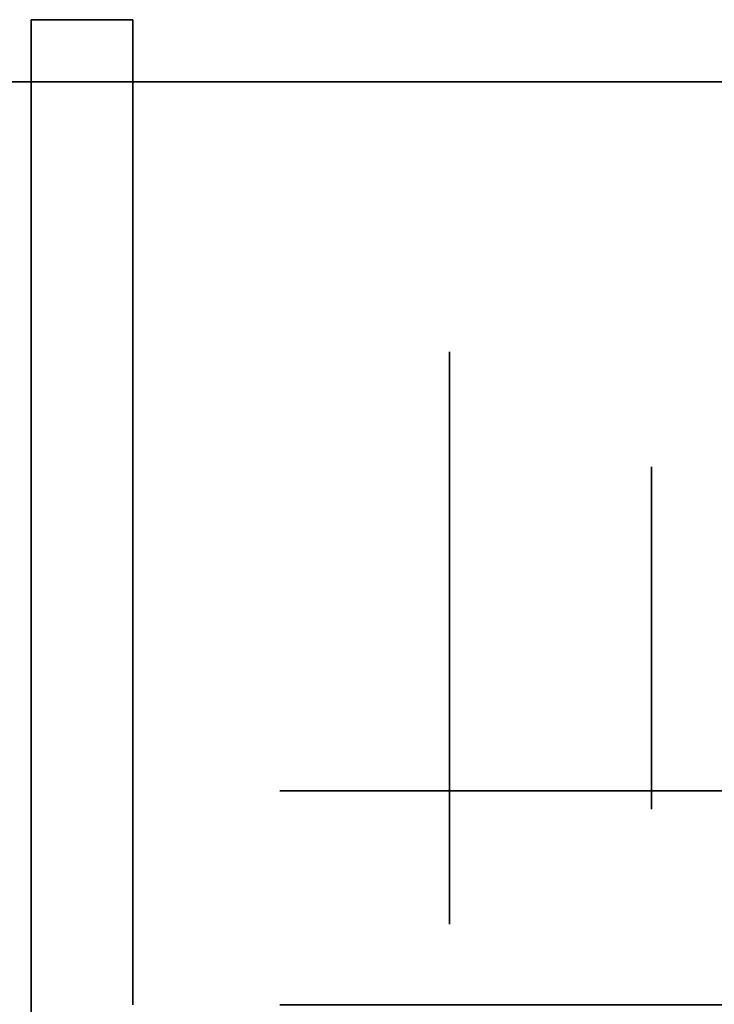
# Model space of a CAD drawing. Extents: x -1299 to -1246.9, y 2743.7 to 2747.9.
# Tile 363 of 1056: x -1288.9876 to -1288.9552, y 2747.8413 to 2747.8873. Entities that reach past the tile are written whole.
import ezdxf

# ---------------------------------------------------------------- set-up
doc = ezdxf.new("R2010")
doc.units = 0
doc.header["$LTSCALE"] = 150
doc.header["$MEASUREMENT"] = 0
doc.layers.add('3DFACE_BOLT', color=7, linetype='CONTINUOUS')
doc.layers.add('3DFACE_SHAPE', color=7, linetype='CONTINUOUS')

msp = doc.modelspace()

# ---------------------------------------------------------------- linework, layer by layer
at = {"layer": '3DFACE_BOLT', "color": 1}
for points, invisible_edges in [([(-1288.982359, 2747.865136, 0.056417), (-1288.982359, 2747.871824, 0.068), (-1288.967559, 2747.865136, 0.056417)], 14), ([(-1288.967559, 2747.865136, 0.056417), (-1288.982359, 2747.871824, 0.068), (-1288.967559, 2747.871824, 0.068)], 3), ([(-1288.982359, 2747.871824, 0.068), (-1288.982359, 2747.865136, 0.079583), (-1288.967559, 2747.871824, 0.068)], 14), ([(-1288.967559, 2747.871824, 0.068), (-1288.982359, 2747.865136, 0.079583), (-1288.967559, 2747.865136, 0.079583)], 3), ([(-1288.982359, 2747.865136, 0.079583), (-1288.982359, 2747.871824, 0.068), (-1288.982359, 2747.865136, 0.056417)], 12), ([(-1288.982359, 2747.865136, 0.126417), (-1288.982359, 2747.871824, 0.138), (-1288.967559, 2747.865136, 0.126417)], 14), ([(-1288.967559, 2747.865136, 0.126417), (-1288.982359, 2747.871824, 0.138), (-1288.967559, 2747.871824, 0.138)], 3), ([(-1288.982359, 2747.871824, 0.138), (-1288.982359, 2747.865136, 0.149583), (-1288.967559, 2747.871824, 0.138)], 14), ([(-1288.967559, 2747.871824, 0.138), (-1288.982359, 2747.865136, 0.149583), (-1288.967559, 2747.865136, 0.149583)], 3), ([(-1288.982359, 2747.865136, 0.149583), (-1288.982359, 2747.871824, 0.138), (-1288.982359, 2747.865136, 0.126417)], 12), ([(-1288.967559, 2747.865136, 0.056417), (-1288.967559, 2747.871824, 0.068), (-1288.967559, 2747.865136, 0.079583)], 12), ([(-1288.967559, 2747.865136, 0.126417), (-1288.967559, 2747.871824, 0.138), (-1288.967559, 2747.865136, 0.149583)], 12), ([(-1289.008119, 2747.866057, 0.065528), (-1289.008119, 2747.866449, 0.068), (-1288.958119, 2747.866057, 0.065528)], 14), ([(-1288.958119, 2747.866057, 0.065528), (-1289.008119, 2747.866449, 0.068), (-1288.958119, 2747.866449, 0.068)], 3), ([(-1289.008119, 2747.866449, 0.068), (-1289.008119, 2747.866057, 0.070472), (-1288.958119, 2747.866449, 0.068)], 14), ([(-1288.958119, 2747.866449, 0.068), (-1289.008119, 2747.866057, 0.070472), (-1288.958119, 2747.866057, 0.070472)], 3), ([(-1289.008119, 2747.866057, 0.135528), (-1289.008119, 2747.866449, 0.138), (-1288.958119, 2747.866057, 0.135528)], 14), ([(-1288.958119, 2747.866057, 0.135528), (-1289.008119, 2747.866449, 0.138), (-1288.958119, 2747.866449, 0.138)], 3), ([(-1289.008119, 2747.866449, 0.138), (-1289.008119, 2747.866057, 0.140472), (-1288.958119, 2747.866449, 0.138)], 14), ([(-1288.958119, 2747.866449, 0.138), (-1289.008119, 2747.866057, 0.140472), (-1288.958119, 2747.866057, 0.140472)], 3), ([(-1288.958119, 2747.866057, 0.065528), (-1288.958119, 2747.866449, 0.068), (-1288.958119, 2747.866057, 0.070472)], 12), ([(-1288.958119, 2747.866057, 0.135528), (-1288.958119, 2747.866449, 0.138), (-1288.958119, 2747.866057, 0.140472)], 12), ([(-1289.008119, 2747.864921, 0.063298), (-1289.008119, 2747.866057, 0.065528), (-1288.958119, 2747.864921, 0.063298)], 14), ([(-1288.958119, 2747.864921, 0.063298), (-1289.008119, 2747.866057, 0.065528), (-1288.958119, 2747.866057, 0.065528)], 3), ([(-1289.008119, 2747.866057, 0.070472), (-1289.008119, 2747.864921, 0.072702), (-1288.958119, 2747.866057, 0.070472)], 14), ([(-1288.958119, 2747.866057, 0.070472), (-1289.008119, 2747.864921, 0.072702), (-1288.958119, 2747.864921, 0.072702)], 3), ([(-1289.008119, 2747.864921, 0.133298), (-1289.008119, 2747.866057, 0.135528), (-1288.958119, 2747.864921, 0.133298)], 14), ([(-1288.958119, 2747.864921, 0.133298), (-1289.008119, 2747.866057, 0.135528), (-1288.958119, 2747.866057, 0.135528)], 3), ([(-1289.008119, 2747.866057, 0.140472), (-1289.008119, 2747.864921, 0.142702), (-1288.958119, 2747.866057, 0.140472)], 14), ([(-1288.958119, 2747.866057, 0.140472), (-1289.008119, 2747.864921, 0.142702), (-1288.958119, 2747.864921, 0.142702)], 3), ([(-1288.958119, 2747.864921, 0.063298), (-1288.958119, 2747.866057, 0.065528), (-1288.958119, 2747.864921, 0.072702)], 14), ([(-1288.958119, 2747.864921, 0.072702), (-1288.958119, 2747.866057, 0.065528), (-1288.958119, 2747.866057, 0.070472)], 3), ([(-1288.958119, 2747.864921, 0.133298), (-1288.958119, 2747.866057, 0.135528), (-1288.958119, 2747.864921, 0.142702)], 14), ([(-1288.958119, 2747.864921, 0.142702), (-1288.958119, 2747.866057, 0.135528), (-1288.958119, 2747.866057, 0.140472)], 3), ([(-1289.008119, 2747.863151, 0.061528), (-1289.008119, 2747.864921, 0.063298), (-1288.958119, 2747.863151, 0.061528)], 14), ([(-1288.958119, 2747.863151, 0.061528), (-1289.008119, 2747.864921, 0.063298), (-1288.958119, 2747.864921, 0.063298)], 3), ([(-1289.008119, 2747.864921, 0.072702), (-1289.008119, 2747.863151, 0.074472), (-1288.958119, 2747.864921, 0.072702)], 14), ([(-1288.958119, 2747.864921, 0.072702), (-1289.008119, 2747.863151, 0.074472), (-1288.958119, 2747.863151, 0.074472)], 3), ([(-1289.008119, 2747.863151, 0.131528), (-1289.008119, 2747.864921, 0.133298), (-1288.958119, 2747.863151, 0.131528)], 14), ([(-1288.958119, 2747.863151, 0.131528), (-1289.008119, 2747.864921, 0.133298), (-1288.958119, 2747.864921, 0.133298)], 3), ([(-1289.008119, 2747.864921, 0.142702), (-1289.008119, 2747.863151, 0.144472), (-1288.958119, 2747.864921, 0.142702)], 14), ([(-1288.958119, 2747.864921, 0.142702), (-1289.008119, 2747.863151, 0.144472), (-1288.958119, 2747.863151, 0.144472)], 3), ([(-1288.982359, 2747.851761, 0.056417), (-1288.982359, 2747.865136, 0.056417), (-1288.967559, 2747.851761, 0.056417)], 14), ([(-1288.967559, 2747.851761, 0.056417), (-1288.982359, 2747.865136, 0.056417), (-1288.967559, 2747.865136, 0.056417)], 3), ([(-1288.982359, 2747.865136, 0.079583), (-1288.982359, 2747.851761, 0.079583), (-1288.967559, 2747.865136, 0.079583)], 14), ([(-1288.967559, 2747.865136, 0.079583), (-1288.982359, 2747.851761, 0.079583), (-1288.967559, 2747.851761, 0.079583)], 3), ([(-1288.982359, 2747.851761, 0.079583), (-1288.982359, 2747.865136, 0.079583), (-1288.982359, 2747.851761, 0.056417)], 14), ([(-1288.982359, 2747.851761, 0.056417), (-1288.982359, 2747.865136, 0.079583), (-1288.982359, 2747.865136, 0.056417)], 3), ([(-1288.982359, 2747.851761, 0.126417), (-1288.982359, 2747.865136, 0.126417), (-1288.967559, 2747.851761, 0.126417)], 14), ([(-1288.967559, 2747.851761, 0.126417), (-1288.982359, 2747.865136, 0.126417), (-1288.967559, 2747.865136, 0.126417)], 3), ([(-1288.982359, 2747.865136, 0.149583), (-1288.982359, 2747.851761, 0.149583), (-1288.967559, 2747.865136, 0.149583)], 14), ([(-1288.967559, 2747.865136, 0.149583), (-1288.982359, 2747.851761, 0.149583), (-1288.967559, 2747.851761, 0.149583)], 3), ([(-1288.982359, 2747.851761, 0.149583), (-1288.982359, 2747.865136, 0.149583), (-1288.982359, 2747.851761, 0.126417)], 14), ([(-1288.982359, 2747.851761, 0.126417), (-1288.982359, 2747.865136, 0.149583), (-1288.982359, 2747.865136, 0.126417)], 3), ([(-1288.967559, 2747.851761, 0.056417), (-1288.967559, 2747.865136, 0.056417), (-1288.967559, 2747.851761, 0.079583)], 14), ([(-1288.967559, 2747.851761, 0.079583), (-1288.967559, 2747.865136, 0.056417), (-1288.967559, 2747.865136, 0.079583)], 3), ([(-1288.967559, 2747.851761, 0.126417), (-1288.967559, 2747.865136, 0.126417), (-1288.967559, 2747.851761, 0.149583)], 14), ([(-1288.967559, 2747.851761, 0.149583), (-1288.967559, 2747.865136, 0.126417), (-1288.967559, 2747.865136, 0.149583)], 3), ([(-1288.958119, 2747.863151, 0.061528), (-1288.958119, 2747.864921, 0.063298), (-1288.958119, 2747.863151, 0.074472)], 14), ([(-1288.958119, 2747.863151, 0.074472), (-1288.958119, 2747.864921, 0.063298), (-1288.958119, 2747.864921, 0.072702)], 3), ([(-1288.958119, 2747.863151, 0.131528), (-1288.958119, 2747.864921, 0.133298), (-1288.958119, 2747.863151, 0.144472)], 14), ([(-1288.958119, 2747.863151, 0.144472), (-1288.958119, 2747.864921, 0.133298), (-1288.958119, 2747.864921, 0.142702)], 3), ([(-1289.008119, 2747.860921, 0.060392), (-1289.008119, 2747.863151, 0.061528), (-1288.958119, 2747.860921, 0.060392)], 14), ([(-1288.958119, 2747.860921, 0.060392), (-1289.008119, 2747.863151, 0.061528), (-1288.958119, 2747.863151, 0.061528)], 3), ([(-1289.008119, 2747.863151, 0.074472), (-1289.008119, 2747.860921, 0.075608), (-1288.958119, 2747.863151, 0.074472)], 14), ([(-1288.958119, 2747.863151, 0.074472), (-1289.008119, 2747.860921, 0.075608), (-1288.958119, 2747.860921, 0.075608)], 3), ([(-1289.008119, 2747.860921, 0.130392), (-1289.008119, 2747.863151, 0.131528), (-1288.958119, 2747.860921, 0.130392)], 14), ([(-1288.958119, 2747.860921, 0.130392), (-1289.008119, 2747.863151, 0.131528), (-1288.958119, 2747.863151, 0.131528)], 3), ([(-1289.008119, 2747.863151, 0.144472), (-1289.008119, 2747.860921, 0.145608), (-1288.958119, 2747.863151, 0.144472)], 14), ([(-1288.958119, 2747.863151, 0.144472), (-1289.008119, 2747.860921, 0.145608), (-1288.958119, 2747.860921, 0.145608)], 3), ([(-1288.958119, 2747.860921, 0.060392), (-1288.958119, 2747.863151, 0.061528), (-1288.958119, 2747.860921, 0.075608)], 14), ([(-1288.958119, 2747.860921, 0.075608), (-1288.958119, 2747.863151, 0.061528), (-1288.958119, 2747.863151, 0.074472)], 3), ([(-1288.958119, 2747.860921, 0.130392), (-1288.958119, 2747.863151, 0.131528), (-1288.958119, 2747.860921, 0.145608)], 14), ([(-1288.958119, 2747.860921, 0.145608), (-1288.958119, 2747.863151, 0.131528), (-1288.958119, 2747.863151, 0.144472)], 3), ([(-1289.008119, 2747.858449, 0.06), (-1289.008119, 2747.860921, 0.060392), (-1288.958119, 2747.858449, 0.06)], 14), ([(-1288.958119, 2747.858449, 0.06), (-1289.008119, 2747.860921, 0.060392), (-1288.958119, 2747.860921, 0.060392)], 3), ([(-1289.008119, 2747.860921, 0.075608), (-1289.008119, 2747.858449, 0.076), (-1288.958119, 2747.860921, 0.075608)], 14), ([(-1288.958119, 2747.860921, 0.075608), (-1289.008119, 2747.858449, 0.076), (-1288.958119, 2747.858449, 0.076)], 3), ([(-1289.008119, 2747.858449, 0.13), (-1289.008119, 2747.860921, 0.130392), (-1288.958119, 2747.858449, 0.13)], 14), ([(-1288.958119, 2747.858449, 0.13), (-1289.008119, 2747.860921, 0.130392), (-1288.958119, 2747.860921, 0.130392)], 3), ([(-1289.008119, 2747.860921, 0.145608), (-1289.008119, 2747.858449, 0.146), (-1288.958119, 2747.860921, 0.145608)], 14), ([(-1288.958119, 2747.860921, 0.145608), (-1289.008119, 2747.858449, 0.146), (-1288.958119, 2747.858449, 0.146)], 3), ([(-1288.958119, 2747.858449, 0.06), (-1288.958119, 2747.860921, 0.060392), (-1288.958119, 2747.858449, 0.076)], 14), ([(-1288.958119, 2747.858449, 0.076), (-1288.958119, 2747.860921, 0.060392), (-1288.958119, 2747.860921, 0.075608)], 3), ([(-1288.958119, 2747.858449, 0.13), (-1288.958119, 2747.860921, 0.130392), (-1288.958119, 2747.858449, 0.146)], 14), ([(-1288.958119, 2747.858449, 0.146), (-1288.958119, 2747.860921, 0.130392), (-1288.958119, 2747.860921, 0.145608)], 3), ([(-1289.008119, 2747.855976, 0.060392), (-1289.008119, 2747.858449, 0.06), (-1288.958119, 2747.855976, 0.060392)], 14), ([(-1288.958119, 2747.855976, 0.060392), (-1289.008119, 2747.858449, 0.06), (-1288.958119, 2747.858449, 0.06)], 3), ([(-1289.008119, 2747.858449, 0.076), (-1289.008119, 2747.855976, 0.075608), (-1288.958119, 2747.858449, 0.076)], 14), ([(-1288.958119, 2747.858449, 0.076), (-1289.008119, 2747.855976, 0.075608), (-1288.958119, 2747.855976, 0.075608)], 3), ([(-1289.008119, 2747.855976, 0.130392), (-1289.008119, 2747.858449, 0.13), (-1288.958119, 2747.855976, 0.130392)], 14), ([(-1288.958119, 2747.855976, 0.130392), (-1289.008119, 2747.858449, 0.13), (-1288.958119, 2747.858449, 0.13)], 3), ([(-1289.008119, 2747.858449, 0.146), (-1289.008119, 2747.855976, 0.145608), (-1288.958119, 2747.858449, 0.146)], 14), ([(-1288.958119, 2747.858449, 0.146), (-1289.008119, 2747.855976, 0.145608), (-1288.958119, 2747.855976, 0.145608)], 3), ([(-1288.958119, 2747.855976, 0.060392), (-1288.958119, 2747.858449, 0.06), (-1288.958119, 2747.855976, 0.075608)], 14), ([(-1288.958119, 2747.855976, 0.075608), (-1288.958119, 2747.858449, 0.06), (-1288.958119, 2747.858449, 0.076)], 3), ([(-1288.958119, 2747.855976, 0.130392), (-1288.958119, 2747.858449, 0.13), (-1288.958119, 2747.855976, 0.145608)], 14), ([(-1288.958119, 2747.855976, 0.145608), (-1288.958119, 2747.858449, 0.13), (-1288.958119, 2747.858449, 0.146)], 3), ([(-1289.008119, 2747.853746, 0.061528), (-1289.008119, 2747.855976, 0.060392), (-1288.958119, 2747.853746, 0.061528)], 14), ([(-1288.958119, 2747.853746, 0.061528), (-1289.008119, 2747.855976, 0.060392), (-1288.958119, 2747.855976, 0.060392)], 3), ([(-1289.008119, 2747.855976, 0.075608), (-1289.008119, 2747.853746, 0.074472), (-1288.958119, 2747.855976, 0.075608)], 14), ([(-1288.958119, 2747.855976, 0.075608), (-1289.008119, 2747.853746, 0.074472), (-1288.958119, 2747.853746, 0.074472)], 3), ([(-1289.008119, 2747.853746, 0.131528), (-1289.008119, 2747.855976, 0.130392), (-1288.958119, 2747.853746, 0.131528)], 14), ([(-1288.958119, 2747.853746, 0.131528), (-1289.008119, 2747.855976, 0.130392), (-1288.958119, 2747.855976, 0.130392)], 3), ([(-1289.008119, 2747.855976, 0.145608), (-1289.008119, 2747.853746, 0.144472), (-1288.958119, 2747.855976, 0.145608)], 14), ([(-1288.958119, 2747.855976, 0.145608), (-1289.008119, 2747.853746, 0.144472), (-1288.958119, 2747.853746, 0.144472)], 3), ([(-1288.958119, 2747.853746, 0.061528), (-1288.958119, 2747.855976, 0.060392), (-1288.958119, 2747.853746, 0.074472)], 14), ([(-1288.958119, 2747.853746, 0.074472), (-1288.958119, 2747.855976, 0.060392), (-1288.958119, 2747.855976, 0.075608)], 3), ([(-1288.958119, 2747.853746, 0.131528), (-1288.958119, 2747.855976, 0.130392), (-1288.958119, 2747.853746, 0.144472)], 14), ([(-1288.958119, 2747.853746, 0.144472), (-1288.958119, 2747.855976, 0.130392), (-1288.958119, 2747.855976, 0.145608)], 3), ([(-1289.008119, 2747.851976, 0.063298), (-1289.008119, 2747.853746, 0.061528), (-1288.958119, 2747.851976, 0.063298)], 14), ([(-1288.958119, 2747.851976, 0.063298), (-1289.008119, 2747.853746, 0.061528), (-1288.958119, 2747.853746, 0.061528)], 3), ([(-1289.008119, 2747.853746, 0.074472), (-1289.008119, 2747.851976, 0.072702), (-1288.958119, 2747.853746, 0.074472)], 14), ([(-1288.958119, 2747.853746, 0.074472), (-1289.008119, 2747.851976, 0.072702), (-1288.958119, 2747.851976, 0.072702)], 3), ([(-1289.008119, 2747.851976, 0.133298), (-1289.008119, 2747.853746, 0.131528), (-1288.958119, 2747.851976, 0.133298)], 14), ([(-1288.958119, 2747.851976, 0.133298), (-1289.008119, 2747.853746, 0.131528), (-1288.958119, 2747.853746, 0.131528)], 3), ([(-1289.008119, 2747.853746, 0.144472), (-1289.008119, 2747.851976, 0.142702), (-1288.958119, 2747.853746, 0.144472)], 14), ([(-1288.958119, 2747.853746, 0.144472), (-1289.008119, 2747.851976, 0.142702), (-1288.958119, 2747.851976, 0.142702)], 3), ([(-1288.958119, 2747.851976, 0.063298), (-1288.958119, 2747.853746, 0.061528), (-1288.958119, 2747.851976, 0.072702)], 14), ([(-1288.958119, 2747.851976, 0.072702), (-1288.958119, 2747.853746, 0.061528), (-1288.958119, 2747.853746, 0.074472)], 3), ([(-1288.958119, 2747.851976, 0.133298), (-1288.958119, 2747.853746, 0.131528), (-1288.958119, 2747.851976, 0.142702)], 14), ([(-1288.958119, 2747.851976, 0.142702), (-1288.958119, 2747.853746, 0.131528), (-1288.958119, 2747.853746, 0.144472)], 3), ([(-1289.008119, 2747.85084, 0.065528), (-1289.008119, 2747.851976, 0.063298), (-1288.958119, 2747.85084, 0.065528)], 14), ([(-1288.958119, 2747.85084, 0.065528), (-1289.008119, 2747.851976, 0.063298), (-1288.958119, 2747.851976, 0.063298)], 3), ([(-1289.008119, 2747.851976, 0.072702), (-1289.008119, 2747.85084, 0.070472), (-1288.958119, 2747.851976, 0.072702)], 14), ([(-1288.958119, 2747.851976, 0.072702), (-1289.008119, 2747.85084, 0.070472), (-1288.958119, 2747.85084, 0.070472)], 3), ([(-1289.008119, 2747.85084, 0.135528), (-1289.008119, 2747.851976, 0.133298), (-1288.958119, 2747.85084, 0.135528)], 14), ([(-1288.958119, 2747.85084, 0.135528), (-1289.008119, 2747.851976, 0.133298), (-1288.958119, 2747.851976, 0.133298)], 3), ([(-1289.008119, 2747.851976, 0.142702), (-1289.008119, 2747.85084, 0.140472), (-1288.958119, 2747.851976, 0.142702)], 14), ([(-1288.958119, 2747.851976, 0.142702), (-1289.008119, 2747.85084, 0.140472), (-1288.958119, 2747.85084, 0.140472)], 3), ([(-1288.958119, 2747.85084, 0.065528), (-1288.958119, 2747.851976, 0.063298), (-1288.958119, 2747.85084, 0.070472)], 14), ([(-1288.958119, 2747.85084, 0.070472), (-1288.958119, 2747.851976, 0.063298), (-1288.958119, 2747.851976, 0.072702)], 3), ([(-1288.958119, 2747.85084, 0.135528), (-1288.958119, 2747.851976, 0.133298), (-1288.958119, 2747.85084, 0.140472)], 14), ([(-1288.958119, 2747.85084, 0.140472), (-1288.958119, 2747.851976, 0.133298), (-1288.958119, 2747.851976, 0.142702)], 3), ([(-1288.982359, 2747.845074, 0.068), (-1288.982359, 2747.851761, 0.056417), (-1288.967559, 2747.845074, 0.068)], 14), ([(-1288.967559, 2747.845074, 0.068), (-1288.982359, 2747.851761, 0.056417), (-1288.967559, 2747.851761, 0.056417)], 3), ([(-1288.982359, 2747.851761, 0.079583), (-1288.982359, 2747.845074, 0.068), (-1288.967559, 2747.851761, 0.079583)], 14), ([(-1288.967559, 2747.851761, 0.079583), (-1288.982359, 2747.845074, 0.068), (-1288.967559, 2747.845074, 0.068)], 3), ([(-1288.982359, 2747.845074, 0.068), (-1288.982359, 2747.851761, 0.079583), (-1288.982359, 2747.851761, 0.056417)], 2), ([(-1288.982359, 2747.845074, 0.138), (-1288.982359, 2747.851761, 0.126417), (-1288.967559, 2747.845074, 0.138)], 14), ([(-1288.967559, 2747.845074, 0.138), (-1288.982359, 2747.851761, 0.126417), (-1288.967559, 2747.851761, 0.126417)], 3), ([(-1288.982359, 2747.851761, 0.149583), (-1288.982359, 2747.845074, 0.138), (-1288.967559, 2747.851761, 0.149583)], 14), ([(-1288.967559, 2747.851761, 0.149583), (-1288.982359, 2747.845074, 0.138), (-1288.967559, 2747.845074, 0.138)], 3), ([(-1288.982359, 2747.845074, 0.138), (-1288.982359, 2747.851761, 0.149583), (-1288.982359, 2747.851761, 0.126417)], 2), ([(-1288.967559, 2747.845074, 0.068), (-1288.967559, 2747.851761, 0.056417), (-1288.967559, 2747.851761, 0.079583)], 2), ([(-1288.967559, 2747.845074, 0.138), (-1288.967559, 2747.851761, 0.126417), (-1288.967559, 2747.851761, 0.149583)], 2), ([(-1288.975494, 2747.851309, 0.068), (-1288.968806, 2747.851309, 0.056417), (-1288.975494, 2747.841309, 0.068)], 14), ([(-1288.975494, 2747.841309, 0.068), (-1288.968806, 2747.851309, 0.056417), (-1288.968806, 2747.841309, 0.056417)], 3), ([(-1288.968806, 2747.851309, 0.079583), (-1288.975494, 2747.851309, 0.068), (-1288.968806, 2747.841309, 0.079583)], 14), ([(-1288.968806, 2747.841309, 0.079583), (-1288.975494, 2747.851309, 0.068), (-1288.975494, 2747.841309, 0.068)], 3), ([(-1288.975494, 2747.851309, 0.068), (-1288.968806, 2747.851309, 0.079583), (-1288.968806, 2747.851309, 0.056417)], 2), ([(-1288.975494, 2747.851309, 0.138), (-1288.968806, 2747.851309, 0.126417), (-1288.975494, 2747.841309, 0.138)], 14), ([(-1288.975494, 2747.841309, 0.138), (-1288.968806, 2747.851309, 0.126417), (-1288.968806, 2747.841309, 0.126417)], 3), ([(-1288.968806, 2747.851309, 0.149583), (-1288.975494, 2747.851309, 0.138), (-1288.968806, 2747.841309, 0.149583)], 14), ([(-1288.968806, 2747.841309, 0.149583), (-1288.975494, 2747.851309, 0.138), (-1288.975494, 2747.841309, 0.138)], 3), ([(-1288.975494, 2747.851309, 0.138), (-1288.968806, 2747.851309, 0.149583), (-1288.968806, 2747.851309, 0.126417)], 2), ([(-1288.968806, 2747.851309, 0.056417), (-1288.955431, 2747.851309, 0.056417), (-1288.968806, 2747.841309, 0.056417)], 14), ([(-1288.968806, 2747.841309, 0.056417), (-1288.955431, 2747.851309, 0.056417), (-1288.955431, 2747.841309, 0.056417)], 3), ([(-1288.955431, 2747.851309, 0.079583), (-1288.968806, 2747.851309, 0.079583), (-1288.955431, 2747.841309, 0.079583)], 14), ([(-1288.955431, 2747.841309, 0.079583), (-1288.968806, 2747.851309, 0.079583), (-1288.968806, 2747.841309, 0.079583)], 3), ([(-1288.968806, 2747.851309, 0.079583), (-1288.955431, 2747.851309, 0.079583), (-1288.968806, 2747.851309, 0.056417)], 14), ([(-1288.968806, 2747.851309, 0.056417), (-1288.955431, 2747.851309, 0.079583), (-1288.955431, 2747.851309, 0.056417)], 3), ([(-1288.968806, 2747.851309, 0.126417), (-1288.955431, 2747.851309, 0.126417), (-1288.968806, 2747.841309, 0.126417)], 14), ([(-1288.968806, 2747.841309, 0.126417), (-1288.955431, 2747.851309, 0.126417), (-1288.955431, 2747.841309, 0.126417)], 3), ([(-1288.955431, 2747.851309, 0.149583), (-1288.968806, 2747.851309, 0.149583), (-1288.955431, 2747.841309, 0.149583)], 14), ([(-1288.955431, 2747.841309, 0.149583), (-1288.968806, 2747.851309, 0.149583), (-1288.968806, 2747.841309, 0.149583)], 3), ([(-1288.968806, 2747.851309, 0.149583), (-1288.955431, 2747.851309, 0.149583), (-1288.968806, 2747.851309, 0.126417)], 14), ([(-1288.968806, 2747.851309, 0.126417), (-1288.955431, 2747.851309, 0.149583), (-1288.955431, 2747.851309, 0.126417)], 3), ([(-1288.955431, 2747.851309, 0.056417), (-1288.948744, 2747.851309, 0.068), (-1288.955431, 2747.841309, 0.056417)], 14), ([(-1288.955431, 2747.841309, 0.056417), (-1288.948744, 2747.851309, 0.068), (-1288.948744, 2747.841309, 0.068)], 3), ([(-1288.948744, 2747.851309, 0.068), (-1288.955431, 2747.851309, 0.079583), (-1288.948744, 2747.841309, 0.068)], 14), ([(-1288.948744, 2747.841309, 0.068), (-1288.955431, 2747.851309, 0.079583), (-1288.955431, 2747.841309, 0.079583)], 3), ([(-1288.955431, 2747.851309, 0.079583), (-1288.948744, 2747.851309, 0.068), (-1288.955431, 2747.851309, 0.056417)], 12), ([(-1288.955431, 2747.851309, 0.126417), (-1288.948744, 2747.851309, 0.138), (-1288.955431, 2747.841309, 0.126417)], 14), ([(-1288.955431, 2747.841309, 0.126417), (-1288.948744, 2747.851309, 0.138), (-1288.948744, 2747.841309, 0.138)], 3), ([(-1288.948744, 2747.851309, 0.138), (-1288.955431, 2747.851309, 0.149583), (-1288.948744, 2747.841309, 0.138)], 14), ([(-1288.948744, 2747.841309, 0.138), (-1288.955431, 2747.851309, 0.149583), (-1288.955431, 2747.841309, 0.149583)], 3), ([(-1288.955431, 2747.851309, 0.149583), (-1288.948744, 2747.851309, 0.138), (-1288.955431, 2747.851309, 0.126417)], 12), ([(-1289.008119, 2747.850449, 0.068), (-1289.008119, 2747.85084, 0.065528), (-1288.958119, 2747.850449, 0.068)], 14), ([(-1288.958119, 2747.850449, 0.068), (-1289.008119, 2747.85084, 0.065528), (-1288.958119, 2747.85084, 0.065528)], 3), ([(-1289.008119, 2747.85084, 0.070472), (-1289.008119, 2747.850449, 0.068), (-1288.958119, 2747.85084, 0.070472)], 14), ([(-1288.958119, 2747.85084, 0.070472), (-1289.008119, 2747.850449, 0.068), (-1288.958119, 2747.850449, 0.068)], 3), ([(-1289.008119, 2747.850449, 0.138), (-1289.008119, 2747.85084, 0.135528), (-1288.958119, 2747.850449, 0.138)], 14), ([(-1288.958119, 2747.850449, 0.138), (-1289.008119, 2747.85084, 0.135528), (-1288.958119, 2747.85084, 0.135528)], 3), ([(-1289.008119, 2747.85084, 0.140472), (-1289.008119, 2747.850449, 0.138), (-1288.958119, 2747.85084, 0.140472)], 14), ([(-1288.958119, 2747.85084, 0.140472), (-1289.008119, 2747.850449, 0.138), (-1288.958119, 2747.850449, 0.138)], 3), ([(-1288.958119, 2747.850449, 0.068), (-1288.958119, 2747.85084, 0.065528), (-1288.958119, 2747.85084, 0.070472)], 2), ([(-1288.958119, 2747.850449, 0.138), (-1288.958119, 2747.85084, 0.135528), (-1288.958119, 2747.85084, 0.140472)], 2)]:
    msp.add_3dface(points, dxfattribs=dict(at, invisible_edges=invisible_edges))
at = {"layer": '3DFACE_SHAPE', "color": 13}
for points, invisible_edges in [([(-1288.987119, 2747.866949, 0.138), (-1288.987119, 2747.864459, 0.14401), (-1288.987119, 2747.887349, 0.138)], 14), ([(-1288.987119, 2747.864459, 0.14401), (-1288.987119, 2747.858449, 0.1465), (-1288.987119, 2747.887349, 0.138)], 14), ([(-1288.987119, 2747.887349, 0.138), (-1288.987119, 2747.858449, 0.1465), (-1288.987119, 2747.887349, 0.173)], 15), ([(-1288.987119, 2747.858449, 0.1465), (-1288.987119, 2747.852438, 0.14401), (-1288.987119, 2747.887349, 0.173)], 14), ([(-1288.987119, 2747.887349, 0.173), (-1288.987119, 2747.852438, 0.14401), (-1288.987119, 2747.836549, 0.173)], 3), ([(-1288.987119, 2747.836549, 0.033), (-1288.987119, 2747.864459, 0.06199), (-1288.987119, 2747.887349, 0.033)], 3), ([(-1288.987119, 2747.864459, 0.06199), (-1288.987119, 2747.887349, 0.068), (-1288.987119, 2747.887349, 0.033)], 13), ([(-1288.987119, 2747.864459, 0.06199), (-1288.987119, 2747.866949, 0.068), (-1288.987119, 2747.887349, 0.068)], 14), ([(-1288.987119, 2747.866949, 0.138), (-1288.987119, 2747.887349, 0.138), (-1288.987119, 2747.864459, 0.07401)], 15), ([(-1288.987119, 2747.864459, 0.07401), (-1288.987119, 2747.887349, 0.138), (-1288.987119, 2747.866949, 0.068)], 3), ([(-1288.987119, 2747.887349, 0.138), (-1288.987119, 2747.887349, 0.068), (-1288.987119, 2747.866949, 0.068)], 14), ([(-1288.987119, 2747.836549, 0.173), (-1288.982359, 2747.858449, 0.173), (-1288.987119, 2747.887349, 0.173)], 3), ([(-1288.982359, 2747.858449, 0.173), (-1288.982359, 2747.887349, 0.173), (-1288.987119, 2747.887349, 0.173)], 12), ([(-1288.982359, 2747.887349, 0.033), (-1288.982359, 2747.841309, 0.033), (-1288.987119, 2747.887349, 0.033)], 2), ([(-1288.987119, 2747.887349, 0.033), (-1288.982359, 2747.841309, 0.033), (-1288.987119, 2747.836549, 0.033)], 3), ([(-1288.987119, 2747.887349, 0.033), (-1288.987119, 2747.887349, 0.068), (-1288.982359, 2747.887349, 0.033)], 2), ([(-1288.987119, 2747.887349, 0.068), (-1288.987119, 2747.887349, 0.138), (-1288.982359, 2747.887349, 0.033)], 14), ([(-1288.982359, 2747.887349, 0.033), (-1288.987119, 2747.887349, 0.138), (-1288.982359, 2747.887349, 0.173)], 3), ([(-1288.987119, 2747.887349, 0.138), (-1288.987119, 2747.887349, 0.173), (-1288.982359, 2747.887349, 0.173)], 12), ([(-1288.982359, 2747.858449, 0.173), (-1288.982359, 2747.864459, 0.14401), (-1288.982359, 2747.887349, 0.173)], 15), ([(-1288.982359, 2747.864459, 0.14401), (-1288.982359, 2747.866949, 0.138), (-1288.982359, 2747.887349, 0.173)], 14), ([(-1288.982359, 2747.887349, 0.173), (-1288.982359, 2747.866949, 0.138), (-1288.982359, 2747.864459, 0.13199)], 13), ([(-1288.982359, 2747.864459, 0.13199), (-1288.982359, 2747.866949, 0.068), (-1288.982359, 2747.887349, 0.173)], 15), ([(-1288.982359, 2747.866949, 0.068), (-1288.982359, 2747.887349, 0.033), (-1288.982359, 2747.887349, 0.173)], 13), ([(-1288.982359, 2747.866949, 0.068), (-1288.982359, 2747.864459, 0.06199), (-1288.982359, 2747.887349, 0.033)], 14), ([(-1288.982359, 2747.887349, 0.033), (-1288.982359, 2747.864459, 0.06199), (-1288.982359, 2747.841309, 0.033)], 3), ([(-1289.046219, 2747.884449, 0.206), (-1288.944219, 2747.884449, 0.206), (-1288.998319, 2747.884449, 0.198)], 14), ([(-1289.046219, 2747.884449), (-1288.992119, 2747.884449, 0.008), (-1288.944219, 2747.884449)], 3), ([(-1289.046219, 2747.884449, 0.206), (-1289.046219, 2746.946449, 0.206), (-1288.944219, 2747.884449, 0.206)], 2), ([(-1289.046219, 2746.946449, 0.206), (-1288.944219, 2746.946449, 0.206), (-1288.944219, 2747.884449, 0.206)], 12), ([(-1288.944219, 2747.884449), (-1288.944219, 2746.946449), (-1289.046219, 2747.884449)], 2), ([(-1288.944219, 2746.946449), (-1289.046219, 2746.946449), (-1289.046219, 2747.884449)], 12), ([(-1288.998319, 2747.884449, 0.198), (-1288.944219, 2747.884449, 0.206), (-1288.992119, 2747.884449, 0.198)], 15), ([(-1288.944219, 2747.884449, 0.206), (-1288.944219, 2747.884449, 0.198), (-1288.992119, 2747.884449, 0.198)], 12), ([(-1288.992119, 2747.884449, 0.008), (-1288.944219, 2747.884449, 0.008), (-1288.944219, 2747.884449)], 12), ([(-1288.992119, 2747.884449, 0.008), (-1288.992119, 2746.946449, 0.008), (-1288.944219, 2747.884449, 0.008)], 2), ([(-1288.992119, 2746.946449, 0.008), (-1288.944219, 2746.946449, 0.008), (-1288.944219, 2747.884449, 0.008)], 12), ([(-1288.992119, 2747.884449, 0.198), (-1288.944219, 2747.884449, 0.198), (-1288.992119, 2747.858449, 0.198)], 2), ([(-1288.944219, 2747.884449, 0.198), (-1288.944219, 2746.946449, 0.198), (-1288.992119, 2747.858449, 0.198)], 14), ([(-1288.987119, 2747.864459, 0.13199), (-1288.987119, 2747.866949, 0.138), (-1288.987119, 2747.864459, 0.07401)], 14), ([(-1288.982359, 2747.864459, 0.14401), (-1288.987119, 2747.864459, 0.14401), (-1288.982359, 2747.866949, 0.138)], 3), ([(-1288.987119, 2747.864459, 0.14401), (-1288.987119, 2747.866949, 0.138), (-1288.982359, 2747.866949, 0.138)], 14), ([(-1288.982359, 2747.866949, 0.138), (-1288.987119, 2747.866949, 0.138), (-1288.982359, 2747.864459, 0.13199)], 3), ([(-1288.987119, 2747.866949, 0.138), (-1288.987119, 2747.864459, 0.13199), (-1288.982359, 2747.864459, 0.13199)], 14), ([(-1288.982359, 2747.864459, 0.07401), (-1288.987119, 2747.864459, 0.07401), (-1288.982359, 2747.866949, 0.068)], 3), ([(-1288.987119, 2747.864459, 0.07401), (-1288.987119, 2747.866949, 0.068), (-1288.982359, 2747.866949, 0.068)], 14), ([(-1288.982359, 2747.866949, 0.068), (-1288.987119, 2747.866949, 0.068), (-1288.982359, 2747.864459, 0.06199)], 3), ([(-1288.987119, 2747.866949, 0.068), (-1288.987119, 2747.864459, 0.06199), (-1288.982359, 2747.864459, 0.06199)], 14), ([(-1288.982359, 2747.864459, 0.07401), (-1288.982359, 2747.866949, 0.068), (-1288.982359, 2747.864459, 0.13199)], 14), ([(-1288.987119, 2747.858449, 0.0595), (-1288.987119, 2747.864459, 0.06199), (-1288.987119, 2747.836549, 0.033)], 14), ([(-1288.987119, 2747.864459, 0.07401), (-1288.987119, 2747.858449, 0.0765), (-1288.987119, 2747.864459, 0.13199)], 14), ([(-1288.987119, 2747.858449, 0.0765), (-1288.987119, 2747.858449, 0.1295), (-1288.987119, 2747.864459, 0.13199)], 13), ([(-1288.982359, 2747.864459, 0.13199), (-1288.987119, 2747.864459, 0.13199), (-1288.982359, 2747.858449, 0.1295)], 3), ([(-1288.987119, 2747.864459, 0.13199), (-1288.987119, 2747.858449, 0.1295), (-1288.982359, 2747.858449, 0.1295)], 14), ([(-1288.982359, 2747.858449, 0.1465), (-1288.987119, 2747.858449, 0.1465), (-1288.982359, 2747.864459, 0.14401)], 3), ([(-1288.987119, 2747.858449, 0.1465), (-1288.987119, 2747.864459, 0.14401), (-1288.982359, 2747.864459, 0.14401)], 14), ([(-1288.982359, 2747.864459, 0.06199), (-1288.987119, 2747.864459, 0.06199), (-1288.982359, 2747.858449, 0.0595)], 3), ([(-1288.987119, 2747.864459, 0.06199), (-1288.987119, 2747.858449, 0.0595), (-1288.982359, 2747.858449, 0.0595)], 14), ([(-1288.982359, 2747.858449, 0.0765), (-1288.987119, 2747.858449, 0.0765), (-1288.982359, 2747.864459, 0.07401)], 3), ([(-1288.987119, 2747.858449, 0.0765), (-1288.987119, 2747.864459, 0.07401), (-1288.982359, 2747.864459, 0.07401)], 14), ([(-1288.982359, 2747.858449, 0.1465), (-1288.982359, 2747.864459, 0.14401), (-1288.982359, 2747.858449, 0.173)], 14), ([(-1288.982359, 2747.864459, 0.06199), (-1288.982359, 2747.858449, 0.0595), (-1288.982359, 2747.841309, 0.033)], 14), ([(-1288.982359, 2747.858449, 0.0765), (-1288.982359, 2747.864459, 0.07401), (-1288.982359, 2747.858449, 0.1295)], 14), ([(-1288.982359, 2747.858449, 0.1295), (-1288.982359, 2747.864459, 0.07401), (-1288.982359, 2747.864459, 0.13199)], 3), ([(-1288.944219, 2746.946449, 0.198), (-1288.992119, 2747.808449, 0.198), (-1288.992119, 2747.858449, 0.198)], 13), ([(-1288.987119, 2747.852438, 0.13199), (-1288.987119, 2747.858449, 0.1295), (-1288.987119, 2747.852438, 0.07401)], 14), ([(-1288.987119, 2747.858449, 0.1295), (-1288.987119, 2747.858449, 0.0765), (-1288.987119, 2747.852438, 0.07401)], 13), ([(-1288.987119, 2747.852438, 0.06199), (-1288.987119, 2747.858449, 0.0595), (-1288.987119, 2747.836549, 0.033)], 14), ([(-1288.982359, 2747.858449, 0.1295), (-1288.987119, 2747.858449, 0.1295), (-1288.982359, 2747.852438, 0.13199)], 3), ([(-1288.987119, 2747.858449, 0.1295), (-1288.987119, 2747.852438, 0.13199), (-1288.982359, 2747.852438, 0.13199)], 14), ([(-1288.982359, 2747.852438, 0.14401), (-1288.987119, 2747.852438, 0.14401), (-1288.982359, 2747.858449, 0.1465)], 3), ([(-1288.987119, 2747.852438, 0.14401), (-1288.987119, 2747.858449, 0.1465), (-1288.982359, 2747.858449, 0.1465)], 14), ([(-1288.982359, 2747.858449, 0.0595), (-1288.987119, 2747.858449, 0.0595), (-1288.982359, 2747.852438, 0.06199)], 3), ([(-1288.987119, 2747.858449, 0.0595), (-1288.987119, 2747.852438, 0.06199), (-1288.982359, 2747.852438, 0.06199)], 14), ([(-1288.982359, 2747.852438, 0.07401), (-1288.987119, 2747.852438, 0.07401), (-1288.982359, 2747.858449, 0.0765)], 3), ([(-1288.987119, 2747.852438, 0.07401), (-1288.987119, 2747.858449, 0.0765), (-1288.982359, 2747.858449, 0.0765)], 14), ([(-1288.982359, 2747.841309, 0.173), (-1288.982359, 2747.858449, 0.173), (-1288.987119, 2747.836549, 0.173)], 14), ([(-1288.982359, 2747.841309, 0.033), (-1288.982359, 2747.858449, 0.0595), (-1288.982359, 2747.852438, 0.06199)], 13), ([(-1288.982359, 2747.841309, 0.173), (-1288.982359, 2747.852438, 0.14401), (-1288.982359, 2747.858449, 0.173)], 3), ([(-1288.982359, 2747.852438, 0.14401), (-1288.982359, 2747.858449, 0.1465), (-1288.982359, 2747.858449, 0.173)], 14), ([(-1288.982359, 2747.852438, 0.07401), (-1288.982359, 2747.858449, 0.0765), (-1288.982359, 2747.852438, 0.13199)], 14), ([(-1288.982359, 2747.852438, 0.13199), (-1288.982359, 2747.858449, 0.0765), (-1288.982359, 2747.858449, 0.1295)], 3), ([(-1288.987119, 2747.852438, 0.14401), (-1288.987119, 2747.836549, 0.138), (-1288.987119, 2747.836549, 0.173)], 13), ([(-1288.987119, 2747.852438, 0.14401), (-1288.987119, 2747.849949, 0.138), (-1288.987119, 2747.836549, 0.138)], 14), ([(-1288.987119, 2747.852438, 0.07401), (-1288.987119, 2747.849949, 0.068), (-1288.987119, 2747.852438, 0.13199)], 14), ([(-1288.987119, 2747.852438, 0.13199), (-1288.987119, 2747.849949, 0.068), (-1288.987119, 2747.849949, 0.138)], 3), ([(-1288.987119, 2747.849949, 0.068), (-1288.987119, 2747.852438, 0.06199), (-1288.987119, 2747.836549, 0.033)], 14), ([(-1288.982359, 2747.852438, 0.13199), (-1288.987119, 2747.852438, 0.13199), (-1288.982359, 2747.849949, 0.138)], 3), ([(-1288.987119, 2747.852438, 0.13199), (-1288.987119, 2747.849949, 0.138), (-1288.982359, 2747.849949, 0.138)], 14), ([(-1288.982359, 2747.849949, 0.138), (-1288.987119, 2747.849949, 0.138), (-1288.982359, 2747.852438, 0.14401)], 3), ([(-1288.987119, 2747.849949, 0.138), (-1288.987119, 2747.852438, 0.14401), (-1288.982359, 2747.852438, 0.14401)], 14), ([(-1288.982359, 2747.852438, 0.06199), (-1288.987119, 2747.852438, 0.06199), (-1288.982359, 2747.849949, 0.068)], 3), ([(-1288.987119, 2747.852438, 0.06199), (-1288.987119, 2747.849949, 0.068), (-1288.982359, 2747.849949, 0.068)], 14), ([(-1288.982359, 2747.849949, 0.068), (-1288.987119, 2747.849949, 0.068), (-1288.982359, 2747.852438, 0.07401)], 3), ([(-1288.987119, 2747.849949, 0.068), (-1288.987119, 2747.852438, 0.07401), (-1288.982359, 2747.852438, 0.07401)], 14), ([(-1288.982359, 2747.852438, 0.06199), (-1288.982359, 2747.849949, 0.068), (-1288.982359, 2747.841309, 0.033)], 14), ([(-1288.982359, 2747.852438, 0.13199), (-1288.982359, 2747.849949, 0.138), (-1288.982359, 2747.852438, 0.07401)], 14), ([(-1288.982359, 2747.852438, 0.07401), (-1288.982359, 2747.849949, 0.138), (-1288.982359, 2747.849949, 0.068)], 3), ([(-1288.982359, 2747.849949, 0.138), (-1288.982359, 2747.852438, 0.14401), (-1288.982359, 2747.841309, 0.173)], 14), ([(-1288.987119, 2747.849949, 0.068), (-1288.987119, 2747.836549, 0.138), (-1288.987119, 2747.849949, 0.138)], 15), ([(-1288.987119, 2747.836549, 0.138), (-1288.987119, 2747.849949, 0.068), (-1288.987119, 2747.836549, 0.068)], 3), ([(-1288.987119, 2747.836549, 0.068), (-1288.987119, 2747.849949, 0.068), (-1288.987119, 2747.836549, 0.033)], 3), ([(-1288.982359, 2747.849949, 0.068), (-1288.982359, 2747.841309, 0.173), (-1288.982359, 2747.841309, 0.033)], 13), ([(-1288.982359, 2747.849949, 0.138), (-1288.982359, 2747.841309, 0.173), (-1288.982359, 2747.849949, 0.068)], 15)]:
    msp.add_3dface(points, dxfattribs=dict(at, invisible_edges=invisible_edges))

doc.saveas('drawing.dxf')
